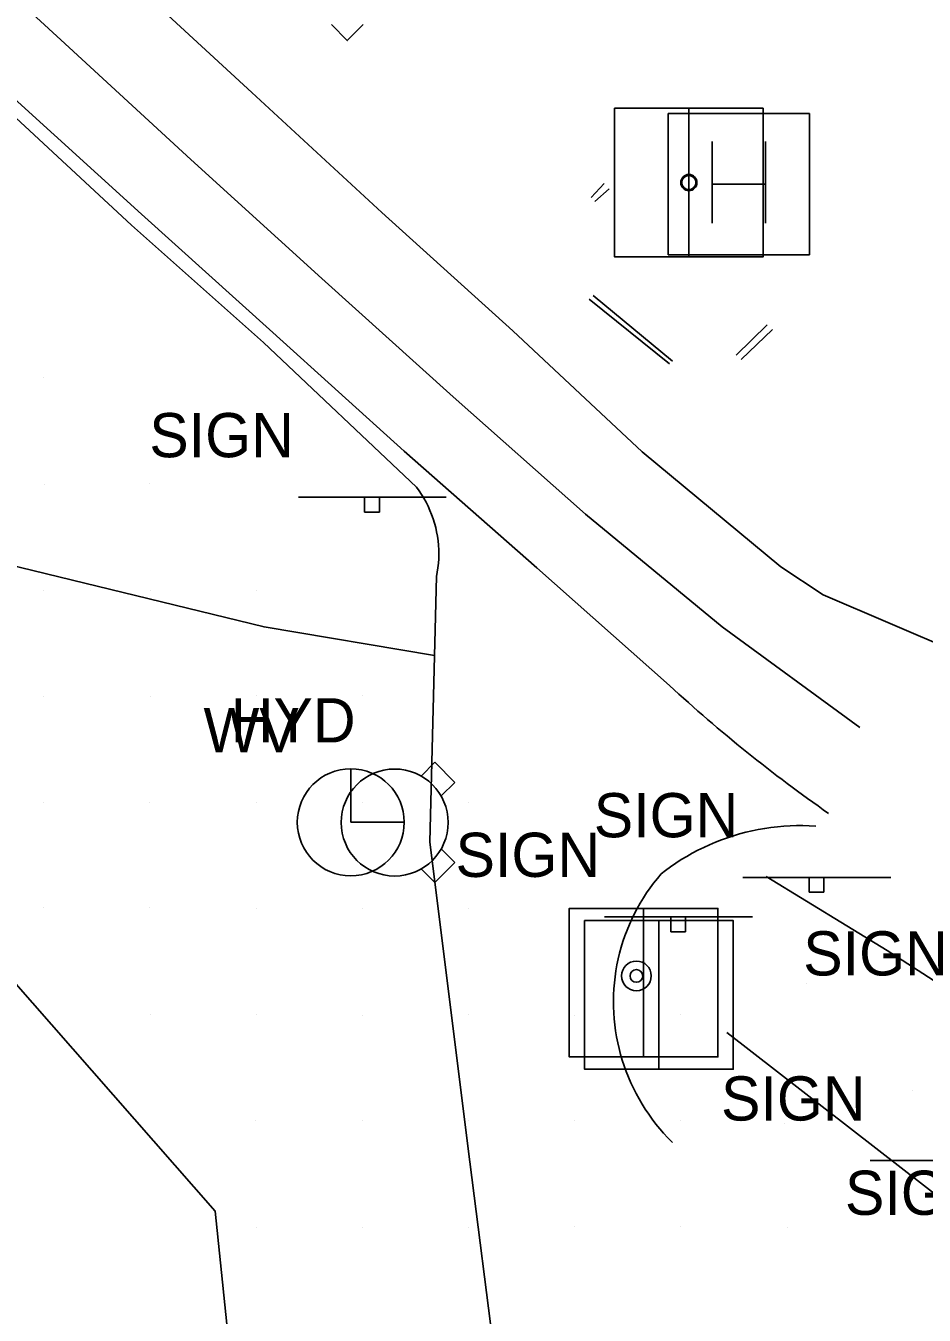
# Model space of a CAD drawing. Extents: x 1602514 to 1609837, y 863887 to 871157.
# Drawn here: x 1604592.6 to 1604719.6, y 866874 to 867056.2 of the extents above; entities that cross this region are included whole.
import ezdxf

# ---------------------------------------------------------------- set-up
doc = ezdxf.new("R2010")
doc.units = 0
for name, color, linetype in [('Environmental-New trees', 7, 'Continuous'), ('Roadway-Signs', 7, 'Continuous'), ('Survey-Centerline', 7, 'Continuous'), ('Survey-Curbs', 7, 'Continuous'), ('Survey-Edge of pavement', 7, 'Continuous'), ('Survey-Entrances', 7, 'Continuous'), ('Survey-Misc paved surface', 7, 'Continuous'), ('Survey-Ridge Lines', 7, 'Continuous'), ('Survey-Shoulders', 7, 'Continuous'), ('Survey-Spot dirt', 7, 'Continuous'), ('USER-Handhole', 7, 'Continuous'), ('USER-Post', 7, 'Continuous'), ('Utility-Pole', 7, 'Continuous'), ('Utility-Water', 7, 'Continuous')]:
    doc.layers.add(name, color=color, linetype=linetype)

msp = doc.modelspace()

# ---------------------------------------------------------------- linework, layer by layer
at = {"layer": 'Environmental-New trees'}
msp.add_lwpolyline([(1604640.33, 867056.36), (1604638.08, 867054.11), (1604635.83, 867056.36)], dxfattribs=at)
msp.add_lwpolyline([(1604640.33, 867056.36), (1604638.08, 867054.11), (1604635.83, 867056.36)], dxfattribs=at)
at = {"layer": 'Roadway-Signs'}
for p, q in [((1604631.16, 866989.57), (1604652.06, 866989.57)), ((1604631.16, 866989.57), (1604652.06, 866989.57)), ((1604640.51, 866987.47), (1604640.51, 866989.57)), ((1604640.51, 866987.47), (1604640.51, 866989.57)), ((1604641.56, 866989.57), (1604641.56, 866989.57)), ((1604641.56, 866989.57), (1604641.56, 866989.57)), ((1604642.61, 866989.57), (1604642.61, 866987.47)), ((1604642.61, 866989.57), (1604642.61, 866987.47)), ((1604642.61, 866987.47), (1604640.51, 866987.47)), ((1604642.61, 866987.47), (1604640.51, 866987.47)), ((1604694, 866935.85), (1604714.9, 866935.85)), ((1604694, 866935.85), (1604714.9, 866935.85)), ((1604703.35, 866933.75), (1604703.35, 866935.85)), ((1604703.35, 866933.75), (1604703.35, 866935.85)), ((1604704.4, 866935.85), (1604704.4, 866935.85)), ((1604704.4, 866935.85), (1604704.4, 866935.85)), ((1604705.45, 866935.85), (1604705.45, 866933.75)), ((1604705.45, 866935.85), (1604705.45, 866933.75)), ((1604705.45, 866933.75), (1604703.35, 866933.75)), ((1604705.45, 866933.75), (1604703.35, 866933.75)), ((1604674.45, 866930.25), (1604695.36, 866930.25)), ((1604674.45, 866930.25), (1604695.36, 866930.25)), ((1604683.81, 866928.15), (1604683.81, 866930.25)), ((1604683.81, 866928.15), (1604683.81, 866930.25)), ((1604684.86, 866930.25), (1604684.86, 866930.25)), ((1604684.86, 866930.25), (1604684.86, 866930.25)), ((1604685.91, 866930.25), (1604685.91, 866928.15)), ((1604685.91, 866930.25), (1604685.91, 866928.15)), ((1604685.91, 866928.15), (1604683.81, 866928.15)), ((1604685.91, 866928.15), (1604683.81, 866928.15)), ((1604711.98, 866895.83), (1604732.89, 866895.83)), ((1604711.98, 866895.83), (1604732.89, 866895.83))]:
    msp.add_line(p, q, dxfattribs=at)
at = {"layer": 'Survey-Centerline'}
msp.add_line((1604710.54, 866957.05), (1604691.09, 866971.27), dxfattribs=at)
msp.add_line((1604710.54, 866957.05), (1604691.09, 866971.27), dxfattribs=at)
msp.add_lwpolyline([(1604691.09, 866971.27), (1604671.77, 866987.18), (1604653.05, 867003.75), (1604634.48, 867020.5), (1604615.97, 867037.29), (1604597.57, 867054.21), (1604579.15, 867071.12)], dxfattribs=at)
msp.add_lwpolyline([(1604691.09, 866971.27), (1604671.77, 866987.18), (1604653.05, 867003.75), (1604634.48, 867020.5), (1604615.97, 867037.29), (1604597.57, 867054.21), (1604579.15, 867071.12)], dxfattribs=at)
at = {"layer": 'Survey-Curbs'}
for p, q in [((1604672.57, 867031.95), (1604674.4, 867033.91)), ((1604672.57, 867031.95), (1604674.4, 867033.91)), ((1604673.07, 867031.38), (1604675.11, 867033.17)), ((1604673.07, 867031.38), (1604675.11, 867033.17)), ((1604672.29, 867017.57), (1604683.63, 867008.43)), ((1604672.29, 867017.57), (1604683.63, 867008.43)), ((1604672.85, 867018.06), (1604684.04, 867008.82)), ((1604672.85, 867018.06), (1604684.04, 867008.82)), ((1604693.06, 867009.65), (1604697.41, 867013.92)), ((1604693.06, 867009.65), (1604697.41, 867013.92)), ((1604693.74, 867009.05), (1604698.2, 867013.27)), ((1604693.74, 867009.05), (1604698.2, 867013.27))]:
    msp.add_line(p, q, dxfattribs=at)
at = {"layer": 'Survey-Edge of pavement'}
for points in [[(1604699.38, 866979.72), (1604679.75, 866995.98), (1604661.5, 867013.07), (1604642.94, 867029.81), (1604624.58, 867046.78), (1604606.18, 867063.71), (1604587.7, 867080.55), (1604568.87, 867097), (1604550.45, 867113.9), (1604531.93, 867130.7), (1604513.39, 867147.46), (1604495.15, 867164.56), (1604476.56, 867181.28), (1604456.99, 867200.47), (1604454.52, 867197.98)], [(1604699.38, 866979.72), (1604679.75, 866995.98), (1604661.5, 867013.07), (1604642.94, 867029.81), (1604624.58, 867046.78), (1604606.18, 867063.71), (1604587.7, 867080.55), (1604568.87, 867097), (1604550.45, 867113.9), (1604531.93, 867130.7), (1604513.39, 867147.46), (1604495.15, 867164.56), (1604476.56, 867181.28), (1604456.99, 867200.47), (1604454.52, 867197.98)], [(1604683.63, 866962.98), (1604664.88, 866979.59), (1604646.11, 866996.1), (1604627.54, 867012.83), (1604608.96, 867029.57), (1604590.46, 867046.38)], [(1604683.63, 866962.98), (1604664.88, 866979.59), (1604646.11, 866996.1), (1604627.54, 867012.83), (1604608.96, 867029.57), (1604590.46, 867046.38)], [(1604650.68, 866978.36), (1604650.8, 866978.98), (1604650.89, 866979.61), (1604650.96, 866980.24), (1604651, 866980.88), (1604651.01, 866981.51), (1604651, 866982.15), (1604650.97, 866982.78), (1604650.91, 866983.42), (1604650.82, 866984.05), (1604650.7, 866984.68), (1604650.57, 866985.3), (1604650.4, 866985.91), (1604650.21, 866986.52), (1604650, 866987.12), (1604649.76, 866987.71), (1604649.5, 866988.29), (1604649.21, 866988.86), (1604648.91, 866989.42), (1604648.58, 866989.96), (1604648.22, 866990.49), (1604647.88, 866990.97)], [(1604650.68, 866978.36), (1604650.8, 866978.98), (1604650.89, 866979.61), (1604650.96, 866980.24), (1604651, 866980.88), (1604651.01, 866981.51), (1604651, 866982.15), (1604650.97, 866982.78), (1604650.91, 866983.42), (1604650.82, 866984.05), (1604650.7, 866984.68), (1604650.57, 866985.3), (1604650.4, 866985.91), (1604650.21, 866986.52), (1604650, 866987.12), (1604649.76, 866987.71), (1604649.5, 866988.29), (1604649.21, 866988.86), (1604648.91, 866989.42), (1604648.58, 866989.96), (1604648.22, 866990.49), (1604647.88, 866990.97)], [(1604650.68, 866978.36), (1604649.72, 866940.87), (1604655.13, 866897.86), (1604663.32, 866833.6), (1604674, 866753.12), (1604686.79, 866682.57), (1604703.08, 866684.44)], [(1604650.68, 866978.36), (1604649.72, 866940.87), (1604655.13, 866897.86), (1604663.32, 866833.6), (1604674, 866753.12), (1604686.79, 866682.57), (1604703.08, 866684.44)], [(1604758.15, 866953.17), (1604744.03, 866958.63), (1604724.27, 866967.66), (1604705.35, 866975.77), (1604699.38, 866979.72)], [(1604758.15, 866953.17), (1604744.03, 866958.63), (1604724.27, 866967.66), (1604705.35, 866975.77), (1604699.38, 866979.72)], [(1604704.3, 866943.09), (1604703.39, 866943.14), (1604702.49, 866943.16), (1604701.58, 866943.16), (1604700.68, 866943.13), (1604699.77, 866943.08), (1604698.87, 866943), (1604697.97, 866942.89), (1604697.08, 866942.76), (1604696.18, 866942.61), (1604695.3, 866942.43), (1604694.41, 866942.22), (1604693.54, 866941.99), (1604692.67, 866941.73), (1604691.81, 866941.45), (1604690.96, 866941.14), (1604690.11, 866940.81), (1604689.28, 866940.46), (1604688.46, 866940.08), (1604687.64, 866939.68), (1604686.84, 866939.26), (1604686.06, 866938.81), (1604685.28, 866938.35), (1604684.52, 866937.86), (1604683.78, 866937.35), (1604683.05, 866936.81), (1604682.46, 866936.36)], [(1604704.3, 866943.09), (1604703.39, 866943.14), (1604702.49, 866943.16), (1604701.58, 866943.16), (1604700.68, 866943.13), (1604699.77, 866943.08), (1604698.87, 866943), (1604697.97, 866942.89), (1604697.08, 866942.76), (1604696.18, 866942.61), (1604695.3, 866942.43), (1604694.41, 866942.22), (1604693.54, 866941.99), (1604692.67, 866941.73), (1604691.81, 866941.45), (1604690.96, 866941.14), (1604690.11, 866940.81), (1604689.28, 866940.46), (1604688.46, 866940.08), (1604687.64, 866939.68), (1604686.84, 866939.26), (1604686.06, 866938.81), (1604685.28, 866938.35), (1604684.52, 866937.86), (1604683.78, 866937.35), (1604683.05, 866936.81), (1604682.46, 866936.36)], [(1604682.46, 866936.36), (1604681.91, 866935.71), (1604681.38, 866935.04), (1604680.88, 866934.36), (1604680.39, 866933.66), (1604679.93, 866932.94), (1604679.48, 866932.21), (1604679.07, 866931.47), (1604678.67, 866930.72), (1604678.3, 866929.95), (1604677.95, 866929.17), (1604677.62, 866928.39), (1604677.32, 866927.59), (1604677.05, 866926.78), (1604676.8, 866925.97), (1604676.57, 866925.15), (1604676.37, 866924.32), (1604676.2, 866923.49), (1604676.05, 866922.65), (1604675.93, 866921.8), (1604675.83, 866920.96), (1604675.76, 866920.11), (1604675.71, 866919.26), (1604675.7, 866918.41), (1604675.7, 866917.55), (1604675.74, 866916.7), (1604675.8, 866915.85), (1604675.88, 866915), (1604676, 866914.16), (1604676.14, 866913.32), (1604676.3, 866912.48), (1604676.49, 866911.65), (1604676.71, 866910.82), (1604676.95, 866910), (1604677.21, 866909.19), (1604677.5, 866908.39), (1604677.82, 866907.59), (1604678.16, 866906.81), (1604678.52, 866906.04), (1604678.91, 866905.28), (1604679.32, 866904.53), (1604679.75, 866903.79), (1604680.2, 866903.07), (1604680.68, 866902.36), (1604681.18, 866901.66), (1604681.7, 866900.98), (1604682.24, 866900.32), (1604682.8, 866899.68), (1604683.38, 866899.05), (1604683.98, 866898.44), (1604684.03, 866898.39)], [(1604682.46, 866936.36), (1604681.91, 866935.71), (1604681.38, 866935.04), (1604680.88, 866934.36), (1604680.39, 866933.66), (1604679.93, 866932.94), (1604679.48, 866932.21), (1604679.07, 866931.47), (1604678.67, 866930.72), (1604678.3, 866929.95), (1604677.95, 866929.17), (1604677.62, 866928.39), (1604677.32, 866927.59), (1604677.05, 866926.78), (1604676.8, 866925.97), (1604676.57, 866925.15), (1604676.37, 866924.32), (1604676.2, 866923.49), (1604676.05, 866922.65), (1604675.93, 866921.8), (1604675.83, 866920.96), (1604675.76, 866920.11), (1604675.71, 866919.26), (1604675.7, 866918.41), (1604675.7, 866917.55), (1604675.74, 866916.7), (1604675.8, 866915.85), (1604675.88, 866915), (1604676, 866914.16), (1604676.14, 866913.32), (1604676.3, 866912.48), (1604676.49, 866911.65), (1604676.71, 866910.82), (1604676.95, 866910), (1604677.21, 866909.19), (1604677.5, 866908.39), (1604677.82, 866907.59), (1604678.16, 866906.81), (1604678.52, 866906.04), (1604678.91, 866905.28), (1604679.32, 866904.53), (1604679.75, 866903.79), (1604680.2, 866903.07), (1604680.68, 866902.36), (1604681.18, 866901.66), (1604681.7, 866900.98), (1604682.24, 866900.32), (1604682.8, 866899.68), (1604683.38, 866899.05), (1604683.98, 866898.44), (1604684.03, 866898.39)], [(1604691.74, 866913.93), (1604754.93, 866864.89), (1604787.98, 866839.79), (1604824.93, 866812.89)], [(1604691.74, 866913.93), (1604754.93, 866864.89), (1604787.98, 866839.79), (1604824.93, 866812.89)]]:
    msp.add_lwpolyline(points, dxfattribs=at)
msp.add_arc((1604829.46, 867121.26), 215.23, 227.3431, 235.0282, dxfattribs=at)
msp.add_arc((1604829.46, 867121.26), 215.23, 227.3431, 235.0282, dxfattribs=at)
at = {"layer": 'Survey-Entrances'}
msp.add_lwpolyline([(1604559.11, 866987.61), (1604626.32, 866971.24), (1604650.39, 866967.22)], dxfattribs=at)
msp.add_lwpolyline([(1604559.11, 866987.61), (1604626.32, 866971.24), (1604650.39, 866967.22)], dxfattribs=at)
at = {"layer": 'Survey-Misc paved surface'}
msp.add_circle((1604686.36, 867034.04), 1, dxfattribs=at)
msp.add_circle((1604686.36, 867034.04), 1, dxfattribs=at)
at = {"layer": 'Survey-Ridge Lines'}
for points in [[(1604576.1, 866937.99), (1604619.41, 866888.67), (1604624.96, 866834.85), (1604609.39, 866769.28)], [(1604576.1, 866937.99), (1604619.41, 866888.67), (1604624.96, 866834.85), (1604609.39, 866769.28)], [(1604697.31, 866935.97), (1604714.39, 866925.53), (1604731.78, 866914.32)], [(1604697.31, 866935.97), (1604714.39, 866925.53), (1604731.78, 866914.32)]]:
    msp.add_lwpolyline(points, dxfattribs=at)
msp.add_circle((1604686.36, 867034.04), 1.15, dxfattribs=at)
msp.add_circle((1604686.36, 867034.04), 1.15, dxfattribs=at)
at = {"layer": 'Survey-Shoulders'}
msp.add_lwpolyline([(1604647.88, 866990.97), (1604626.25, 867011.42), (1604607.57, 867028.04), (1604589.24, 867045.04)], dxfattribs=at)
msp.add_lwpolyline([(1604647.88, 866990.97), (1604626.25, 867011.42), (1604607.57, 867028.04), (1604589.24, 867045.04)], dxfattribs=at)
at = {"layer": 'Survey-Spot dirt'}
for p, q in [((1604595.14, 867006.52), (1604595.14, 867006.52)), ((1604595.14, 867006.52), (1604595.14, 867006.52)), ((1604595.21, 866991.4), (1604595.21, 866991.4)), ((1604595.21, 866991.4), (1604595.21, 866991.4)), ((1604610.18, 866991.48), (1604610.18, 866991.48)), ((1604610.18, 866991.48), (1604610.18, 866991.48)), ((1604595.18, 866976.45), (1604595.18, 866976.45)), ((1604595.18, 866976.45), (1604595.18, 866976.45)), ((1604610.2, 866976.4), (1604610.2, 866976.4)), ((1604610.2, 866976.4), (1604610.2, 866976.4)), ((1604625.18, 866976.35), (1604625.18, 866976.35)), ((1604625.18, 866976.35), (1604625.18, 866976.35)), ((1604595.18, 866961.45), (1604595.18, 866961.45)), ((1604595.18, 866961.45), (1604595.18, 866961.45)), ((1604610.27, 866961.41), (1604610.27, 866961.41)), ((1604610.27, 866961.41), (1604610.27, 866961.41)), ((1604625.23, 866961.5), (1604625.23, 866961.5)), ((1604625.23, 866961.5), (1604625.23, 866961.5)), ((1604640.17, 866961.49), (1604640.17, 866961.49)), ((1604640.17, 866961.49), (1604640.17, 866961.49)), ((1604595.19, 866946.41), (1604595.19, 866946.41)), ((1604595.19, 866946.41), (1604595.19, 866946.41)), ((1604610.14, 866946.47), (1604610.14, 866946.47)), ((1604610.14, 866946.47), (1604610.14, 866946.47)), ((1604625.2, 866946.41), (1604625.2, 866946.41)), ((1604625.2, 866946.41), (1604625.2, 866946.41)), ((1604640.2, 866946.44), (1604640.2, 866946.44)), ((1604640.2, 866946.44), (1604640.2, 866946.44)), ((1604655.26, 866946.41), (1604655.26, 866946.41)), ((1604655.26, 866946.41), (1604655.26, 866946.41)), ((1604595.17, 866931.55), (1604595.17, 866931.55)), ((1604595.17, 866931.55), (1604595.17, 866931.55)), ((1604610.11, 866931.52), (1604610.11, 866931.52)), ((1604610.11, 866931.52), (1604610.11, 866931.52)), ((1604625.23, 866931.41), (1604625.23, 866931.41)), ((1604625.23, 866931.41), (1604625.23, 866931.41)), ((1604640.17, 866931.45), (1604640.17, 866931.45)), ((1604640.17, 866931.45), (1604640.17, 866931.45)), ((1604655.16, 866931.47), (1604655.16, 866931.47)), ((1604655.16, 866931.47), (1604655.16, 866931.47)), ((1604670.14, 866931.41), (1604670.14, 866931.41)), ((1604670.14, 866931.41), (1604670.14, 866931.41)), ((1604702.94, 866920.84), (1604702.94, 866920.84)), ((1604702.94, 866920.84), (1604702.94, 866920.84)), ((1604610.2, 866916.45), (1604610.2, 866916.45)), ((1604610.2, 866916.45), (1604610.2, 866916.45)), ((1604625.19, 866916.5), (1604625.19, 866916.5)), ((1604625.19, 866916.5), (1604625.19, 866916.5)), ((1604640.2, 866916.36), (1604640.2, 866916.36)), ((1604640.2, 866916.36), (1604640.2, 866916.36)), ((1604655.18, 866916.53), (1604655.18, 866916.53)), ((1604655.18, 866916.53), (1604655.18, 866916.53)), ((1604670.25, 866916.39), (1604670.25, 866916.39)), ((1604670.25, 866916.39), (1604670.25, 866916.39)), ((1604685.16, 866916.42), (1604685.16, 866916.42)), ((1604685.16, 866916.42), (1604685.16, 866916.42)), ((1604717.93, 866905.78), (1604717.93, 866905.78)), ((1604717.93, 866905.78), (1604717.93, 866905.78)), ((1604625.16, 866901.45), (1604625.16, 866901.45)), ((1604625.16, 866901.45), (1604625.16, 866901.45)), ((1604640.23, 866901.47), (1604640.23, 866901.47)), ((1604640.23, 866901.47), (1604640.23, 866901.47)), ((1604655.17, 866901.49), (1604655.17, 866901.49)), ((1604655.17, 866901.49), (1604655.17, 866901.49)), ((1604670.23, 866901.49), (1604670.23, 866901.49)), ((1604670.23, 866901.49), (1604670.23, 866901.49)), ((1604685.12, 866901.5), (1604685.12, 866901.5)), ((1604685.12, 866901.5), (1604685.12, 866901.5)), ((1604699.89, 866901.06), (1604699.89, 866901.06)), ((1604699.89, 866901.06), (1604699.89, 866901.06)), ((1604625.19, 866886.42), (1604625.19, 866886.42)), ((1604625.19, 866886.42), (1604625.19, 866886.42)), ((1604640.26, 866886.36), (1604640.26, 866886.36)), ((1604640.26, 866886.36), (1604640.26, 866886.36)), ((1604655.19, 866886.42), (1604655.19, 866886.42)), ((1604655.19, 866886.42), (1604655.19, 866886.42)), ((1604670.21, 866886.46), (1604670.21, 866886.46)), ((1604670.21, 866886.46), (1604670.21, 866886.46)), ((1604685.22, 866886.44), (1604685.22, 866886.44)), ((1604685.22, 866886.44), (1604685.22, 866886.44)), ((1604700.25, 866886.42), (1604700.25, 866886.42)), ((1604700.25, 866886.42), (1604700.25, 866886.42))]:
    msp.add_line(p, q, dxfattribs=at)
at = {"layer": 'USER-Handhole'}
for p, q in [((1604683.42, 867043.82), (1604703.42, 867043.82)), ((1604683.42, 867023.83), (1604683.42, 867043.82)), ((1604683.42, 867043.82), (1604703.42, 867043.82)), ((1604683.42, 867023.83), (1604683.42, 867043.82)), ((1604703.42, 867043.82), (1604703.42, 867023.83)), ((1604703.42, 867043.82), (1604703.42, 867023.83)), ((1604689.65, 867039.82), (1604689.65, 867028.28)), ((1604689.65, 867039.82), (1604689.65, 867028.28)), ((1604697.19, 867039.82), (1604697.19, 867028.28)), ((1604697.19, 867039.82), (1604697.19, 867028.28)), ((1604689.65, 867033.83), (1604697.19, 867033.83)), ((1604689.65, 867033.83), (1604697.19, 867033.83)), ((1604703.42, 867023.83), (1604683.42, 867023.83)), ((1604703.42, 867023.83), (1604683.42, 867023.83))]:
    msp.add_line(p, q, dxfattribs=at)
at = {"layer": 'USER-Post'}
for radius in [2.1, 2.1, 0.9, 0.9]:
    msp.add_circle((1604678.95, 866921.92), radius, dxfattribs=at)
at = {"layer": 'Utility-Pole'}
for points in [[(1604675.85, 867023.54), (1604686.36, 867023.54), (1604686.36, 867044.55), (1604675.85, 867044.55)], [(1604675.85, 867044.55), (1604696.86, 867044.55), (1604696.86, 867023.54), (1604675.85, 867023.54)], [(1604675.85, 867023.54), (1604686.36, 867023.54), (1604686.36, 867044.55), (1604675.85, 867044.55)], [(1604675.85, 867044.55), (1604696.86, 867044.55), (1604696.86, 867023.54), (1604675.85, 867023.54)], [(1604669.46, 866910.47), (1604679.97, 866910.47), (1604679.97, 866931.47), (1604669.46, 866931.47)], [(1604669.46, 866931.47), (1604690.47, 866931.47), (1604690.47, 866910.47), (1604669.46, 866910.47)], [(1604669.46, 866910.47), (1604679.97, 866910.47), (1604679.97, 866931.47), (1604669.46, 866931.47)], [(1604669.46, 866931.47), (1604690.47, 866931.47), (1604690.47, 866910.47), (1604669.46, 866910.47)], [(1604671.62, 866908.73), (1604682.13, 866908.73), (1604682.13, 866929.73), (1604671.62, 866929.73)], [(1604671.62, 866929.73), (1604692.63, 866929.73), (1604692.63, 866908.73), (1604671.62, 866908.73)], [(1604671.62, 866908.73), (1604682.13, 866908.73), (1604682.13, 866929.73), (1604671.62, 866929.73)], [(1604671.62, 866929.73), (1604692.63, 866929.73), (1604692.63, 866908.73), (1604671.62, 866908.73)]]:
    msp.add_lwpolyline(points, close=True, dxfattribs=at)
at = {"layer": 'Utility-Water'}
for p, q in [((1604638.57, 866943.63), (1604638.57, 866951.19)), ((1604638.57, 866943.63), (1604638.57, 866951.19)), ((1604648.51, 866950.17), (1604650.44, 866952.11)), ((1604648.51, 866950.17), (1604650.44, 866952.11)), ((1604650.44, 866952.11), (1604653.28, 866949.27)), ((1604650.44, 866952.11), (1604653.28, 866949.27)), ((1604653.28, 866949.27), (1604651.34, 866947.35)), ((1604653.28, 866949.27), (1604651.34, 866947.35)), ((1604638.57, 866943.63), (1604638.57, 866943.63)), ((1604646.13, 866943.63), (1604638.57, 866943.63)), ((1604638.57, 866943.63), (1604638.57, 866943.63)), ((1604646.13, 866943.63), (1604638.57, 866943.63)), ((1604644.77, 866943.6), (1604644.77, 866943.6)), ((1604644.77, 866943.6), (1604644.77, 866943.6)), ((1604651.34, 866939.86), (1604653.28, 866937.93)), ((1604651.34, 866939.86), (1604653.28, 866937.93)), ((1604650.44, 866935.1), (1604648.51, 866937.03)), ((1604650.44, 866935.1), (1604648.51, 866937.03)), ((1604653.28, 866937.93), (1604650.44, 866935.1)), ((1604653.28, 866937.93), (1604650.44, 866935.1))]:
    msp.add_line(p, q, dxfattribs=at)
for centre in [(1604638.57, 866943.63), (1604638.57, 866943.63), (1604644.77, 866943.6), (1604644.77, 866943.6)]:
    msp.add_circle(centre, 7.56, dxfattribs=at)

# ---------------------------------------------------------------- texts
at = {"layer": 'Roadway-Signs'}
for p in [(1604610.08, 866995.22), (1604610.08, 866995.22), (1604672.92, 866941.51), (1604672.92, 866941.51), (1604653.38, 866935.91), (1604653.38, 866935.91), (1604702.53, 866921.98), (1604702.53, 866921.98), (1604690.91, 866901.48), (1604690.91, 866901.48), (1604708.43, 866888.15), (1604708.43, 866888.15)]:
    msp.add_text('SIGN', height=6.25, dxfattribs=at).set_placement(p)
at = {"layer": 'Utility-Water'}
for s, p in [('HYD', (1604621.6, 866954.92)), ('HYD', (1604621.6, 866954.92)), ('WV', (1604617.75, 866953.53)), ('WV', (1604617.75, 866953.53))]:
    msp.add_text(s, height=6.251, dxfattribs=at).set_placement(p)

doc.saveas('drawing.dxf')
